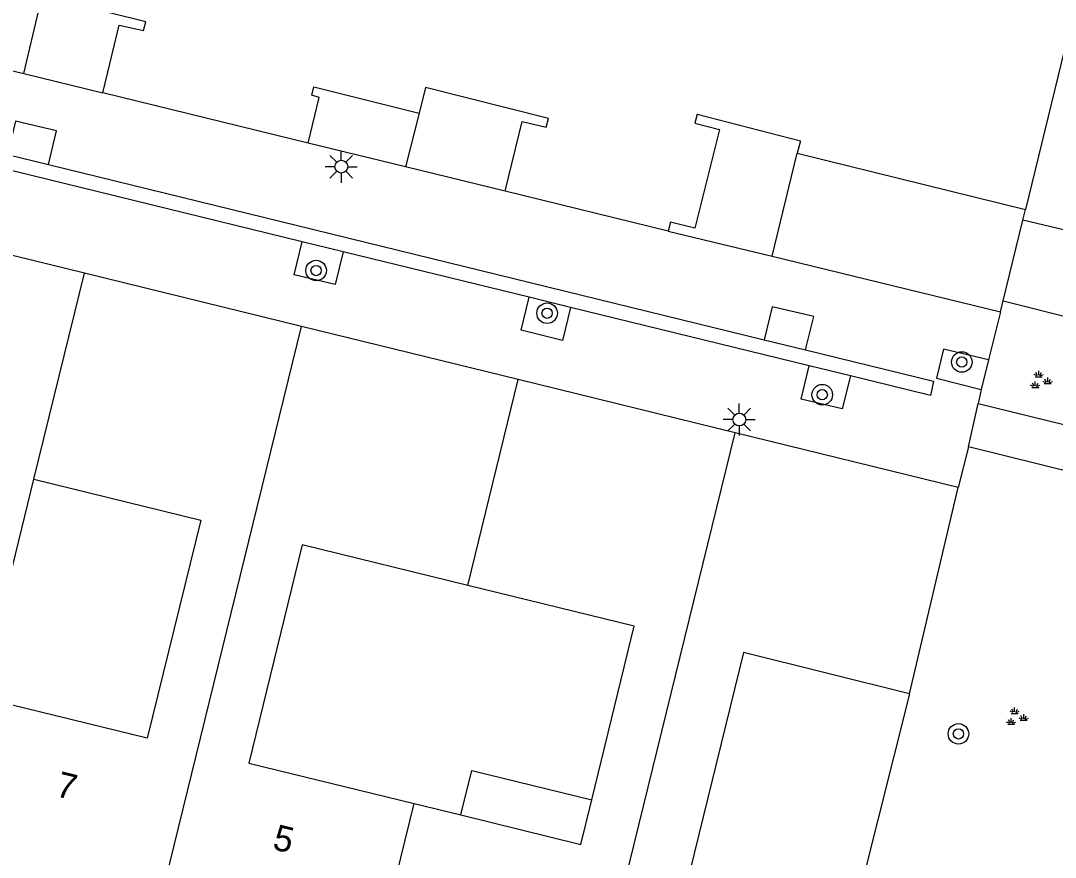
# Model space of a CAD drawing. Extents: x 128999 to 131010, y 395498 to 399007.
# Drawn here: x 129214.7 to 129255.02, y 397832.62 to 397865.21 of the extents above; entities that cross this region are included whole.
import ezdxf

# ---------------------------------------------------------------- set-up
doc = ezdxf.new("R2010")
doc.units = 0
for name, color, linetype in [('gg-afsc-muur', 7, 'Continuous'), ('gg-anno-huisnummerreeks BGT', 7, 'Continuous'), ('gg-bbg-bijgebouw', 7, 'Continuous'), ('gg-bbg-gedigitaliseerde bebouwing', 7, 'Continuous'), ('gg-bbg-gedigitaliseerde bijgebouw', 7, 'Continuous'), ('gg-bbg-hoofdgebouw', 7, 'Continuous'), ('gg-bbg-luifel en loopbrug', 7, 'Continuous'), ('gg-bbg-tussenscheiding', 7, 'Continuous'), ('gg-knt-verharding', 7, 'Continuous'), ('gt-grn-afwateringsgoot', 7, 'Continuous'), ('gt-grn-groengrens', 7, 'Continuous'), ('gt-grn-vlakafsluiter', 7, 'Continuous'), ('gt-symb-boom', 7, 'Continuous'), ('gt-symb-groenvak', 7, 'Continuous'), ('gt-symb-lichtmast', 7, 'Continuous')]:
    doc.layers.add(name, color=color, linetype=linetype)

# ---------------------------------------------------------------- blocks, each defined once
blk = doc.blocks.new('gt0-GRVAK')
at = {"layer": 'gt-symb-groenvak'}
for p, q in [((-0.11, 0.189), (-0.228, 0.24)), ((-0.182, 0.153), (0.088, 0.153)), ((-0.091, 0.211), (-0.156, 0.322)), ((-0.047, 0.214), (-0.047, 0.393)), ((-0.004, 0.211), (0.061, 0.322)), ((0.015, 0.189), (0.133, 0.24)), ((0.262, -0.052), (0.197, 0.059)), ((0.305, -0.049), (0.305, 0.13)), ((0.349, -0.052), (0.414, 0.059)), ((-0.245, -0.228), (-0.363, -0.177)), ((-0.318, -0.264), (-0.047, -0.264)), ((-0.226, -0.206), (-0.291, -0.095)), ((-0.183, -0.203), (-0.183, -0.024)), ((-0.139, -0.206), (-0.074, -0.095)), ((-0.12, -0.228), (-0.002, -0.177)), ((0.243, -0.074), (0.125, -0.023)), ((0.17, -0.11), (0.441, -0.11)), ((0.368, -0.074), (0.486, -0.023))]:
    blk.add_line(p, q, dxfattribs=at)
blk = doc.blocks.new('gt0-BOOM')
at = {"layer": 'gt-symb-boom'}
for radius in [0.4, 0.2]:
    blk.add_circle((0, 0), radius, dxfattribs=at)
blk = doc.blocks.new('gt0-LMAST')
at = {"layer": 'gt-symb-lichtmast'}
for p, q in [((-0.182, 0.173), (-0.447, 0.438)), ((-0.005, 0.246), (-0.005, 0.621)), ((0.172, 0.173), (0.437, 0.438)), ((-0.255, -0.004), (-0.63, -0.004)), ((-0.182, -0.181), (-0.447, -0.446)), ((-0.005, -0.254), (-0.005, -0.629)), ((0.437, -0.446), (0.172, -0.181)), ((0.245, -0.004), (0.62, -0.004))]:
    blk.add_line(p, q, dxfattribs=at)
blk.add_circle((-0.005, -0.004), 0.25, dxfattribs=at)

msp = doc.modelspace()

# ---------------------------------------------------------------- linework, layer by layer
at = {"layer": 'gg-afsc-muur'}
for p, q in [((129257.604, 397873.246), (129253.856, 397857.852)), ((129225.907, 397860.444), (129217.903, 397862.398)), ((129239.937, 397857.019), (129233.584, 397858.57)), ((129249.341, 397838.994), (129247.196, 397830.493))]:
    msp.add_line(p, q, dxfattribs=at)
at = {"layer": 'gg-bbg-bijgebouw'}
for p, q in [((129211.665, 397863.935), (129214.822, 397863.155)), ((129214.822, 397863.155), (129217.903, 397862.398)), ((129253.756, 397857.446), (129253.856, 397857.852)), ((129252.982, 397854.3), (129253.756, 397857.446)), ((129239.937, 397857.019), (129243.981, 397856.035)), ((129243.981, 397856.035), (129252.876, 397853.871)), ((129252.876, 397853.871), (129252.982, 397854.3))]:
    msp.add_line(p, q, dxfattribs=at)
for points in [[(129217.903, 397862.398), (129218.542, 397865.043), (129219.486, 397864.831), (129219.578, 397865.169), (129215.544, 397866.178)], [(129241.065, 397861.575), (129240.975, 397861.226), (129241.933, 397860.979), (129240.977, 397857.131), (129240.022, 397857.368), (129239.937, 397857.019)]]:
    msp.add_lwpolyline(points, dxfattribs=at)
at = {"layer": 'gg-bbg-gedigitaliseerde bebouwing'}
for p, q in [((129213.133, 397838.852), (129215.22, 397847.346)), ((129230.037, 397834.714), (129231.856, 397834.269))]:
    msp.add_line(p, q, dxfattribs=at)
for points in [[(129215.22, 397847.346), (129221.718, 397845.75), (129219.632, 397837.261), (129213.133, 397838.852)], [(129232.12, 397843.209), (129225.669, 397844.788), (129223.589, 397836.292), (129230.037, 397834.714)], [(129236.955, 397834.853), (129238.611, 397841.62), (129232.12, 397843.209)], [(129231.856, 397834.269), (129236.532, 397833.124), (129236.955, 397834.853)]]:
    msp.add_lwpolyline(points, dxfattribs=at)
at = {"layer": 'gg-bbg-gedigitaliseerde bijgebouw'}
for p, q in [((129229.7, 397859.518), (129225.907, 397860.444)), ((129244.964, 397860.052), (129253.856, 397857.852)), ((129233.584, 397858.57), (129229.7, 397859.518))]:
    msp.add_line(p, q, dxfattribs=at)
for points in [[(129225.907, 397860.444), (129226.334, 397862.221), (129226.043, 397862.314), (129226.124, 397862.635), (129230.233, 397861.613)], [(129233.584, 397858.57), (129234.239, 397861.281), (129235.183, 397861.069), (129235.275, 397861.407), (129230.481, 397862.606), (129230.233, 397861.613)], [(129241.065, 397861.575), (129245.083, 397860.539), (129244.964, 397860.052)]]:
    msp.add_lwpolyline(points, dxfattribs=at)
at = {"layer": 'gg-bbg-hoofdgebouw'}
for p, q in [((129217.19, 397855.378), (129208.741, 397857.45)), ((129225.639, 397853.305), (129217.19, 397855.378)), ((129234.088, 397851.233), (129225.639, 397853.305)), ((129242.537, 397849.161), (129234.088, 397851.233)), ((129251.233, 397847.028), (129242.537, 397849.161)), ((129249.341, 397838.994), (129251.233, 397847.028))]:
    msp.add_line(p, q, dxfattribs=at)
msp.add_lwpolyline([(129249.341, 397838.994), (129242.872, 397840.597), (129240.774, 397832.086), (129247.196, 397830.493)], dxfattribs=at)
at = {"layer": 'gg-bbg-luifel en loopbrug'}
msp.add_lwpolyline([(129231.856, 397834.269), (129232.279, 397835.998), (129236.955, 397834.853)], dxfattribs=at)
at = {"layer": 'gg-bbg-tussenscheiding'}
for p, q in [((129214.822, 397863.155), (129215.544, 397866.178)), ((129230.233, 397861.613), (129229.7, 397859.518)), ((129243.981, 397856.035), (129244.964, 397860.052)), ((129215.22, 397847.346), (129217.19, 397855.378)), ((129220.028, 397830.429), (129225.639, 397853.305)), ((129232.12, 397843.209), (129234.088, 397851.233)), ((129236.929, 397826.296), (129242.537, 397849.161))]:
    msp.add_line(p, q, dxfattribs=at)
msp.add_lwpolyline([(129228.711, 397828.307), (129228.479, 397828.364), (129230.037, 397834.714)], dxfattribs=at)
at = {"layer": 'gg-knt-verharding'}
for p, q in [((129260.726, 397855.756), (129253.756, 397857.446)), ((129252.982, 397854.3), (129259.942, 397852.56)), ((129252.876, 397853.871), (129252.421, 397851.996)), ((129252.127, 397850.84), (129252.015, 397850.305)), ((129252.015, 397850.305), (129258.971, 397848.582)), ((129251.63, 397848.618), (129251.233, 397847.028)), ((129258.561, 397846.9), (129251.63, 397848.618))]:
    msp.add_line(p, q, dxfattribs=at)
for points in [[(129215.782, 397859.608), (129216.103, 397860.919), (129214.506, 397861.298), (129214.188, 397859.998)], [(129227.262, 397856.215), (129226.955, 397854.932), (129225.364, 397855.308), (129225.674, 397856.603)], [(129236.125, 397854.046), (129235.809, 397852.755), (129234.204, 397853.156), (129234.518, 397854.439)], [(129245.285, 397852.388), (129245.604, 397853.69), (129243.987, 397854.069), (129243.673, 397852.783)], [(129252.421, 397851.996), (129250.663, 397852.423), (129250.384, 397851.284), (129252.127, 397850.84)], [(129247.033, 397851.376), (129246.718, 397850.088), (129245.115, 397850.474), (129245.432, 397851.768)]]:
    msp.add_lwpolyline(points, dxfattribs=at)
at = {"layer": 'gt-grn-afwateringsgoot'}
for p, q in [((129214.188, 397859.998), (129215.782, 397859.608)), ((129225.674, 397856.603), (129212.937, 397859.72)), ((129215.782, 397859.608), (129243.673, 397852.783)), ((129227.262, 397856.215), (129225.674, 397856.603)), ((129234.518, 397854.439), (129227.262, 397856.215)), ((129236.125, 397854.046), (129234.518, 397854.439)), ((129245.432, 397851.768), (129236.125, 397854.046)), ((129243.673, 397852.783), (129245.285, 397852.388)), ((129247.033, 397851.376), (129245.432, 397851.768))]:
    msp.add_line(p, q, dxfattribs=at)
msp.add_lwpolyline([(129245.285, 397852.388), (129250.274, 397851.167), (129250.149, 397850.614), (129247.033, 397851.376)], dxfattribs=at)
at = {"layer": 'gt-grn-groengrens'}
msp.add_line((129252.421, 397851.996), (129252.127, 397850.84), dxfattribs=at)
at = {"layer": 'gt-grn-vlakafsluiter'}
msp.add_line((129251.63, 397848.618), (129252.015, 397850.305), dxfattribs=at)

# ---------------------------------------------------------------- block references
at = {"layer": 'gt-symb-boom'}
for p in [(129226.214, 397855.48), (129235.215, 397853.816), (129251.374, 397851.916), (129245.937, 397850.643), (129251.244, 397837.429)]:
    msp.add_blockref('gt0-BOOM', p, dxfattribs=at)
at = {"layer": 'gt-symb-groenvak'}
for p in [(129254.419, 397851.185), (129253.481, 397838.068)]:
    msp.add_blockref('gt0-GRVAK', p, dxfattribs=at)
at = {"layer": 'gt-symb-lichtmast'}
for p in [(129227.199, 397859.528), (129242.708, 397849.678)]:
    msp.add_blockref('gt0-LMAST', p, dxfattribs=at)

# ---------------------------------------------------------------- texts
at = {"layer": 'gg-anno-huisnummerreeks BGT'}
for s, p in [('7', (129216.025, 397835.009)), ('5', (129224.476, 397832.945))]:
    msp.add_text(s, height=1, rotation=346.3, dxfattribs=at).set_placement(p)

doc.saveas('drawing.dxf')
